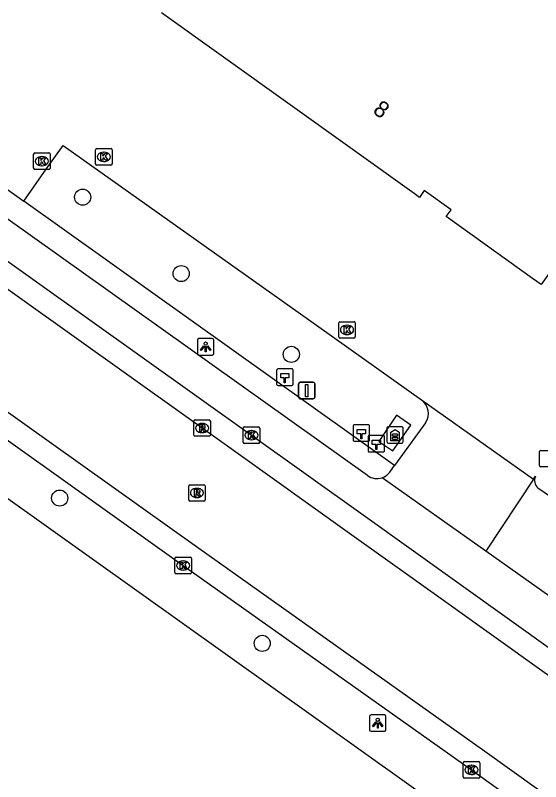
# Model space of a CAD drawing. Extents: x 157692 to 159670, y 381454 to 383289.
# Drawn here: x 158927.01 to 158958.95, y 382536.9 to 382583.44 of the extents above; entities that cross this region are included whole.
import ezdxf

# ---------------------------------------------------------------- set-up
doc = ezdxf.new("R2010")
doc.units = 0
for name, color, linetype in [('IMGEO_Boom', 7, 'Continuous'), ('IMGEO_Groenvoorziening', 7, 'Continuous'), ('IMGEO_Hectometerpaal', 7, 'Continuous'), ('IMGEO_Kolk', 7, 'Continuous'), ('IMGEO_Lichtpunt', 7, 'Continuous'), ('IMGEO_Pand', 7, 'Continuous'), ('IMGEO_Pand_nummerreeks', 7, 'Continuous'), ('IMGEO_Parkeervlak_gesloten', 7, 'Continuous'), ('IMGEO_Reclamezuil', 7, 'Continuous'), ('IMGEO_Rijbaan_lokaal_gesloten', 7, 'Continuous'), ('IMGEO_Rioolput', 7, 'Continuous'), ('IMGEO_Verkeersbordpaal', 7, 'Continuous'), ('IMGEO_Voetpad_open', 7, 'Continuous')]:
    doc.layers.add(name, color=color, linetype=linetype)

msp = doc.modelspace()

# ---------------------------------------------------------------- linework, layer by layer
at = {"layer": 'IMGEO_Boom'}
for centre in [(158931.105, 382572.395), (158937.096, 382567.754), (158943.792, 382562.849), (158929.71, 382554.12), (158942.023, 382545.296)]:
    msp.add_circle(centre, 0.489, dxfattribs=at)
at = {"layer": 'IMGEO_Groenvoorziening'}
for points in [[(158927.522, 382572.152), (158928.889, 382574.09), (158929.926, 382575.536), (158945.47, 382564.515), (158951.711, 382560.09)], [(158950.182, 382559.149), (158949.121, 382557.557), (158949.962, 382556.988), (158951.05, 382558.554), (158950.182, 382559.149)]]:
    msp.add_lwpolyline(points, dxfattribs=at)
at = {"layer": 'IMGEO_Hectometerpaal'}
for p, q in [((158942.901, 382561.882), (158942.901, 382561.041)), ((158942.901, 382561.882), (158942.901, 382561.041)), ((158943.817, 382561.966), (158942.976, 382561.966)), ((158943.817, 382561.966), (158942.976, 382561.966)), ((158943.901, 382561.05), (158943.901, 382561.891)), ((158943.901, 382561.05), (158943.901, 382561.891)), ((158942.985, 382560.966), (158943.826, 382560.966)), ((158942.985, 382560.966), (158943.826, 382560.966)), ((158947.553, 382558.486), (158947.553, 382557.645)), ((158947.553, 382558.486), (158947.553, 382557.645)), ((158948.469, 382558.57), (158947.628, 382558.57)), ((158948.469, 382558.57), (158947.628, 382558.57)), ((158948.553, 382557.654), (158948.553, 382558.495)), ((158948.553, 382557.654), (158948.553, 382558.495)), ((158947.637, 382557.57), (158948.478, 382557.57)), ((158947.637, 382557.57), (158948.478, 382557.57)), ((158948.46, 382557.835), (158948.46, 382556.994)), ((158948.46, 382557.835), (158948.46, 382556.994)), ((158949.376, 382557.919), (158948.535, 382557.919)), ((158949.376, 382557.919), (158948.535, 382557.919)), ((158949.46, 382557.003), (158949.46, 382557.844)), ((158949.46, 382557.003), (158949.46, 382557.844)), ((158948.544, 382556.919), (158949.385, 382556.919)), ((158948.544, 382556.919), (158949.385, 382556.919))]:
    msp.add_line(p, q, dxfattribs=at)
for points in [[(158943.426, 382561.11), (158943.366, 382561.11), (158943.366, 382561.415), (158943.146, 382561.415), (158943.146, 382561.684), (158943.646, 382561.684), (158943.646, 382561.415), (158943.426, 382561.415), (158943.426, 382561.11)], [(158948.078, 382557.714), (158948.018, 382557.714), (158948.018, 382558.019), (158947.798, 382558.019), (158947.798, 382558.288), (158948.298, 382558.288), (158948.298, 382558.019), (158948.078, 382558.019), (158948.078, 382557.714)], [(158948.985, 382557.063), (158948.925, 382557.063), (158948.925, 382557.368), (158948.705, 382557.368), (158948.705, 382557.637), (158949.205, 382557.637), (158949.205, 382557.368), (158948.985, 382557.368), (158948.985, 382557.063)]]:
    msp.add_lwpolyline(points, dxfattribs=at)
for centre, start, end in [((158942.979, 382561.888), 92.4484, 184.2845), ((158942.979, 382561.888), 92.4484, 184.2845), ((158943.823, 382561.888), 2.4484, 94.2845), ((158943.823, 382561.888), 2.4484, 94.2845), ((158942.979, 382561.044), 182.4484, 274.2845), ((158942.979, 382561.044), 182.4484, 274.2845), ((158943.823, 382561.044), 272.4484, 4.2845), ((158943.823, 382561.044), 272.4484, 4.2845), ((158947.631, 382558.492), 92.4484, 184.2845), ((158947.631, 382558.492), 92.4484, 184.2845), ((158948.475, 382558.492), 2.4484, 94.2845), ((158948.475, 382558.492), 2.4484, 94.2845), ((158947.631, 382557.648), 182.4484, 274.2845), ((158947.631, 382557.648), 182.4484, 274.2845), ((158948.538, 382557.841), 92.4484, 184.2845), ((158948.538, 382557.841), 92.4484, 184.2845), ((158948.475, 382557.648), 272.4484, 4.2845), ((158948.475, 382557.648), 272.4484, 4.2845), ((158949.382, 382557.841), 2.4484, 94.2845), ((158949.382, 382557.841), 2.4484, 94.2845), ((158948.538, 382556.997), 182.4484, 274.2845), ((158948.538, 382556.997), 182.4484, 274.2845), ((158949.382, 382556.997), 272.4484, 4.2845), ((158949.382, 382556.997), 272.4484, 4.2845)]:
    msp.add_arc(centre, 0.0779, start, end, dxfattribs=at)
at = {"layer": 'IMGEO_Kolk'}
for p, q in [((158931.891, 382574.417), (158931.891, 382575.269)), ((158931.966, 382575.343), (158932.818, 382575.343)), ((158932.892, 382575.269), (158932.892, 382574.417)), ((158928.126, 382574.159), (158928.126, 382575.011)), ((158928.201, 382575.085), (158929.053, 382575.085)), ((158928.614, 382574.865), (158928.639, 382574.865)), ((158929.127, 382575.011), (158929.127, 382574.159)), ((158932.379, 382575.123), (158932.404, 382575.123)), ((158928.637, 382574.305), (158928.612, 382574.305)), ((158932.818, 382574.343), (158931.966, 382574.343)), ((158932.402, 382574.563), (158932.377, 382574.563)), ((158929.053, 382574.085), (158928.201, 382574.085)), ((158946.675, 382563.909), (158946.675, 382564.761)), ((158946.75, 382564.835), (158947.602, 382564.835)), ((158947.163, 382564.615), (158947.188, 382564.615)), ((158947.676, 382564.761), (158947.676, 382563.909)), ((158947.186, 382564.055), (158947.161, 382564.055)), ((158947.602, 382563.835), (158946.75, 382563.835)), ((158940.867, 382557.516), (158940.867, 382558.368)), ((158940.942, 382558.442), (158941.794, 382558.442)), ((158941.355, 382558.222), (158941.38, 382558.222)), ((158941.868, 382558.368), (158941.868, 382557.516)), ((158941.378, 382557.662), (158941.353, 382557.662)), ((158941.794, 382557.442), (158940.942, 382557.442)), ((158958.879, 382556.093), (158958.879, 382556.945)), ((158958.954, 382557.019), (158959.806, 382557.019)), ((158959.806, 382556.019), (158958.954, 382556.019)), ((158936.717, 382549.602), (158936.717, 382550.454)), ((158936.792, 382550.528), (158937.644, 382550.528)), ((158937.205, 382550.308), (158937.23, 382550.308)), ((158937.718, 382550.454), (158937.718, 382549.602)), ((158937.228, 382549.748), (158937.203, 382549.748)), ((158937.644, 382549.528), (158936.792, 382549.528)), ((158954.245, 382537.185), (158954.245, 382538.037)), ((158954.32, 382538.111), (158955.172, 382538.111)), ((158955.246, 382538.037), (158955.246, 382537.185)), ((158954.733, 382537.891), (158954.758, 382537.891)), ((158955.172, 382537.111), (158954.32, 382537.111)), ((158954.756, 382537.331), (158954.731, 382537.331))]:
    msp.add_line(p, q, dxfattribs=at)
for points in [[(158931.891, 382574.417), (158931.891, 382575.269)], [(158931.966, 382575.343), (158932.818, 382575.343)], [(158932.892, 382575.269), (158932.892, 382574.417)], [(158928.126, 382574.159), (158928.126, 382575.011)], [(158928.201, 382575.085), (158929.053, 382575.085)], [(158928.447, 382574.785), (158928.57, 382574.785), (158928.57, 382574.634), (158928.7, 382574.785), (158928.864, 382574.785), (158928.718, 382574.634), (158928.871, 382574.385), (158928.719, 382574.385), (158928.634, 382574.549), (158928.57, 382574.482), (158928.57, 382574.385), (158928.447, 382574.385), (158928.447, 382574.785)], [(158929.127, 382575.011), (158929.127, 382574.159)], [(158932.212, 382575.043), (158932.335, 382575.043), (158932.335, 382574.892), (158932.465, 382575.043), (158932.629, 382575.043), (158932.483, 382574.892), (158932.636, 382574.643), (158932.484, 382574.643), (158932.399, 382574.807), (158932.335, 382574.74), (158932.335, 382574.643), (158932.212, 382574.643), (158932.212, 382575.043)], [(158932.818, 382574.343), (158931.966, 382574.343)], [(158929.053, 382574.085), (158928.201, 382574.085)], [(158946.675, 382563.909), (158946.675, 382564.761)], [(158946.75, 382564.835), (158947.602, 382564.835)], [(158946.996, 382564.535), (158947.119, 382564.535), (158947.119, 382564.384), (158947.249, 382564.535), (158947.413, 382564.535), (158947.267, 382564.384), (158947.42, 382564.135), (158947.268, 382564.135), (158947.183, 382564.299), (158947.119, 382564.232), (158947.119, 382564.135), (158946.996, 382564.135), (158946.996, 382564.535)], [(158947.676, 382564.761), (158947.676, 382563.909)], [(158947.602, 382563.835), (158946.75, 382563.835)], [(158940.867, 382557.516), (158940.867, 382558.368)], [(158940.942, 382558.442), (158941.794, 382558.442)], [(158941.188, 382558.142), (158941.311, 382558.142), (158941.311, 382557.991), (158941.441, 382558.142), (158941.605, 382558.142), (158941.459, 382557.991), (158941.612, 382557.742), (158941.46, 382557.742), (158941.375, 382557.906), (158941.311, 382557.839), (158941.311, 382557.742), (158941.188, 382557.742), (158941.188, 382558.142)], [(158941.868, 382558.368), (158941.868, 382557.516)], [(158941.794, 382557.442), (158940.942, 382557.442)], [(158958.879, 382556.093), (158958.879, 382556.945)], [(158958.954, 382557.019), (158959.806, 382557.019)], [(158959.806, 382556.019), (158958.954, 382556.019)], [(158936.717, 382549.602), (158936.717, 382550.454)], [(158936.792, 382550.528), (158937.644, 382550.528)], [(158937.038, 382550.228), (158937.161, 382550.228), (158937.161, 382550.077), (158937.291, 382550.228), (158937.455, 382550.228), (158937.309, 382550.077), (158937.462, 382549.828), (158937.31, 382549.828), (158937.225, 382549.992), (158937.161, 382549.925), (158937.161, 382549.828), (158937.038, 382549.828), (158937.038, 382550.228)], [(158937.718, 382550.454), (158937.718, 382549.602)], [(158937.644, 382549.528), (158936.792, 382549.528)], [(158954.245, 382537.185), (158954.245, 382538.037)], [(158954.32, 382538.111), (158955.172, 382538.111)], [(158955.246, 382538.037), (158955.246, 382537.185)], [(158954.566, 382537.811), (158954.689, 382537.811), (158954.689, 382537.66), (158954.819, 382537.811), (158954.983, 382537.811), (158954.837, 382537.66), (158954.99, 382537.411), (158954.838, 382537.411), (158954.753, 382537.575), (158954.689, 382537.508), (158954.689, 382537.411), (158954.566, 382537.411), (158954.566, 382537.811)], [(158955.172, 382537.111), (158954.32, 382537.111)]]:
    msp.add_lwpolyline(points, dxfattribs=at)
for centre, start, end in [((158931.968, 382575.267), 91.552, 178.448), ((158931.968, 382575.267), 91.552, 178.448), ((158932.816, 382575.267), 1.552, 88.448), ((158932.816, 382575.267), 1.552, 88.448), ((158928.203, 382575.009), 91.552, 178.448), ((158928.203, 382575.009), 91.552, 178.448), ((158929.051, 382575.009), 1.552, 88.448), ((158929.051, 382575.009), 1.552, 88.448), ((158931.968, 382574.419), 181.552, 268.448), ((158931.968, 382574.419), 181.552, 268.448), ((158932.816, 382574.419), 271.552, 358.448), ((158932.816, 382574.419), 271.552, 358.448), ((158928.203, 382574.161), 181.552, 268.448), ((158928.203, 382574.161), 181.552, 268.448), ((158929.051, 382574.161), 271.552, 358.448), ((158929.051, 382574.161), 271.552, 358.448), ((158946.752, 382564.759), 91.552, 178.448), ((158946.752, 382564.759), 91.552, 178.448), ((158947.6, 382564.759), 1.552, 88.448), ((158947.6, 382564.759), 1.552, 88.448), ((158946.752, 382563.911), 181.552, 268.448), ((158946.752, 382563.911), 181.552, 268.448), ((158947.6, 382563.911), 271.552, 358.448), ((158947.6, 382563.911), 271.552, 358.448), ((158940.944, 382558.366), 91.552, 178.448), ((158940.944, 382558.366), 91.552, 178.448), ((158941.792, 382558.366), 1.552, 88.448), ((158941.792, 382558.366), 1.552, 88.448), ((158940.944, 382557.518), 181.552, 268.448), ((158940.944, 382557.518), 181.552, 268.448), ((158941.792, 382557.518), 271.552, 358.448), ((158941.792, 382557.518), 271.552, 358.448), ((158958.956, 382556.943), 91.552, 178.448), ((158958.956, 382556.943), 91.552, 178.448), ((158958.956, 382556.095), 181.552, 268.448), ((158958.956, 382556.095), 181.552, 268.448), ((158936.794, 382550.452), 91.552, 178.448), ((158936.794, 382550.452), 91.552, 178.448), ((158937.642, 382550.452), 1.552, 88.448), ((158937.642, 382550.452), 1.552, 88.448), ((158936.794, 382549.604), 181.552, 268.448), ((158936.794, 382549.604), 181.552, 268.448), ((158937.642, 382549.604), 271.552, 358.448), ((158937.642, 382549.604), 271.552, 358.448), ((158954.322, 382538.035), 91.552, 178.448), ((158954.322, 382538.035), 91.552, 178.448), ((158955.17, 382538.035), 1.552, 88.448), ((158955.17, 382538.035), 1.552, 88.448), ((158954.322, 382537.187), 181.552, 268.448), ((158954.322, 382537.187), 181.552, 268.448), ((158955.17, 382537.187), 271.552, 358.448), ((158955.17, 382537.187), 271.552, 358.448)]:
    msp.add_arc(centre, 0.0765, start, end, dxfattribs=at)
for centre, major_axis, ratio, start_param, end_param in [((158928.613, 382574.585), (-0.387, 0.002), 0.722429, 4.712389, 7.853982), ((158928.638, 382574.585), (-0.39, 0.002), 0.717154, 1.570796, 4.712389), ((158932.378, 382574.843), (-0.387, 0.002), 0.722429, 4.712389, 7.853982), ((158932.403, 382574.843), (-0.39, 0.002), 0.717154, 1.570796, 4.712389), ((158947.162, 382564.335), (-0.387, 0.002), 0.722429, 4.712389, 7.853982), ((158947.187, 382564.335), (-0.39, 0.002), 0.717154, 1.570796, 4.712389), ((158941.354, 382557.942), (-0.387, 0.002), 0.722429, 4.712389, 7.853982), ((158941.379, 382557.942), (-0.39, 0.002), 0.717154, 1.570796, 4.712389), ((158937.204, 382550.028), (-0.387, 0.002), 0.722429, 4.712389, 7.853982), ((158937.229, 382550.028), (-0.39, 0.002), 0.717154, 1.570796, 4.712389), ((158954.732, 382537.611), (-0.387, 0.002), 0.722429, 4.712389, 7.853982), ((158954.757, 382537.611), (-0.39, 0.002), 0.717154, 1.570796, 4.712389)]:
    msp.add_ellipse(centre, major_axis=major_axis, ratio=ratio, start_param=start_param, end_param=end_param, dxfattribs=at)
at = {"layer": 'IMGEO_Lichtpunt'}
for p, q in [((158938.085, 382563.71), (158938.085, 382562.903)), ((158938.085, 382563.71), (158938.085, 382562.903)), ((158938.987, 382563.805), (158938.179, 382563.805)), ((158938.987, 382563.805), (158938.179, 382563.805)), ((158939.081, 382562.903), (158939.081, 382563.71)), ((158939.081, 382562.903), (158939.081, 382563.71)), ((158938.179, 382562.809), (158938.987, 382562.809)), ((158938.179, 382562.809), (158938.987, 382562.809)), ((158948.549, 382540.857), (158948.549, 382540.05)), ((158948.549, 382540.857), (158948.549, 382540.05)), ((158949.451, 382540.952), (158948.643, 382540.952)), ((158949.451, 382540.952), (158948.643, 382540.952)), ((158949.545, 382540.05), (158949.545, 382540.857)), ((158949.545, 382540.05), (158949.545, 382540.857)), ((158948.643, 382539.956), (158949.451, 382539.956)), ((158948.643, 382539.956), (158949.451, 382539.956))]:
    msp.add_line(p, q, dxfattribs=at)
for points in [[(158938.459, 382563.374), (158938.498, 382563.346), (158938.31, 382563.084), (158938.272, 382563.111), (158938.459, 382563.374)], [(158938.561, 382563.326), (158938.608, 382563.326), (158938.608, 382563.004), (158938.561, 382563.004), (158938.561, 382563.326)], [(158938.671, 382563.346), (158938.709, 382563.373), (158938.896, 382563.111), (158938.857, 382563.083), (158938.671, 382563.346)], [(158948.923, 382540.521), (158948.962, 382540.493), (158948.774, 382540.231), (158948.736, 382540.258), (158948.923, 382540.521)], [(158949.025, 382540.473), (158949.072, 382540.473), (158949.072, 382540.151), (158949.025, 382540.151), (158949.025, 382540.473)], [(158949.135, 382540.493), (158949.173, 382540.52), (158949.36, 382540.258), (158949.321, 382540.23), (158949.135, 382540.493)]]:
    msp.add_lwpolyline(points, dxfattribs=at)
for centre in [(158938.584, 382563.508), (158949.048, 382540.655)]:
    msp.add_circle(centre, 0.0994, dxfattribs=at)
for centre, start, end in [((158938.179, 382563.71), 90, 180), ((158938.179, 382563.71), 90, 180), ((158938.987, 382563.71), 0, 90), ((158938.987, 382563.71), 0, 90), ((158938.179, 382562.903), 180, 270), ((158938.179, 382562.903), 180, 270), ((158938.987, 382562.903), 270, 0), ((158938.987, 382562.903), 270, 360), ((158948.643, 382540.857), 90, 180), ((158948.643, 382540.857), 90, 180), ((158949.451, 382540.857), 0, 90), ((158949.451, 382540.857), 0, 90), ((158948.643, 382540.05), 180, 270), ((158948.643, 382540.05), 180, 270), ((158949.451, 382540.05), 270, 0), ((158949.451, 382540.05), 270, 360)]:
    msp.add_arc(centre, 0.0946, start, end, dxfattribs=at)
at = {"layer": 'IMGEO_Pand'}
msp.add_lwpolyline([(159032.773, 382655.115), (159013.895, 382628.869), (159007.358, 382633.571), (159000, 382623.515), (158967.289, 382577.779), (158964.38, 382573.712), (158963.946, 382574.022), (158958.986, 382567.086), (158958.453, 382567.467), (158953.209, 382571.217), (158953.502, 382571.623), (158951.867, 382572.792), (158951.576, 382572.383), (158951.258, 382572.611), (158935.9, 382583.592)], dxfattribs=at)
at = {"layer": 'IMGEO_Parkeervlak_gesloten'}
for points in [[(158958.522, 382555.261), (158958.644, 382555.444)], [(158958.786, 382554.74), (158960.117, 382553.835), (158960.265, 382553.942), (158980.451, 382539.614)], [(159013.248, 382510.083), (159007.095, 382514.485), (159006.934, 382514.6), (159000, 382519.504), (158955.619, 382550.889)]]:
    msp.add_lwpolyline(points, dxfattribs=at)
msp.add_arc((158959.157, 382555.181), 0.576, 152.871, 229.9366, dxfattribs=at)
at = {"layer": 'IMGEO_Reclamezuil'}
for p, q in [((158949.601, 382558.358), (158949.601, 382557.55)), ((158949.601, 382558.358), (158949.601, 382557.55)), ((158950.503, 382558.452), (158949.695, 382558.452)), ((158950.503, 382558.452), (158949.695, 382558.452)), ((158950.23, 382557.994), (158949.968, 382557.994)), ((158950.597, 382557.55), (158950.597, 382558.358)), ((158950.597, 382557.55), (158950.597, 382558.358)), ((158949.968, 382557.907), (158950.23, 382557.907)), ((158950.23, 382557.792), (158949.968, 382557.792)), ((158949.968, 382557.705), (158950.23, 382557.705)), ((158949.695, 382557.456), (158950.503, 382557.456)), ((158949.695, 382557.456), (158950.503, 382557.456))]:
    msp.add_line(p, q, dxfattribs=at)
msp.add_lwpolyline([(158949.849, 382558.125), (158950.099, 382558.295), (158950.349, 382558.125), (158950.349, 382557.602), (158949.849, 382557.602), (158949.849, 382558.125)], dxfattribs=at)
for centre, radius, start, end in [((158949.695, 382558.358), 0.0946, 90, 180), ((158949.695, 382558.358), 0.0946, 90, 180), ((158949.968, 382557.951), 0.0436, 89.974, 270.026), ((158950.23, 382557.951), 0.0436, 269.974, 90.026), ((158950.503, 382558.358), 0.0946, 0, 90), ((158950.503, 382558.358), 0.0946, 0, 90), ((158949.695, 382557.55), 0.0946, 180, 270), ((158949.695, 382557.55), 0.0946, 180, 270), ((158949.968, 382557.748), 0.0436, 89.974, 270.026), ((158950.23, 382557.748), 0.0436, 269.974, 90.026), ((158950.503, 382557.55), 0.0946, 270, 0), ((158950.503, 382557.55), 0.0946, 270, 0)]:
    msp.add_arc(centre, radius, start, end, dxfattribs=at)
at = {"layer": 'IMGEO_Rijbaan_lokaal_gesloten'}
for points in [[(158859.78, 382615.893), (158874.33, 382605.57), (158875.774, 382604.548), (158883.958, 382598.757), (158891.071, 382593.723), (158901.219, 382586.503), (158906.81, 382582.525), (158915.236, 382576.539), (158924.73, 382569.794), (158941.367, 382557.941), (158948.158, 382553.099), (158954.148, 382548.827), (158959.843, 382544.766), (158974.147, 382534.627), (158992.367, 382521.662), (159000, 382516.238), (159005.544, 382512.298), (159007.749, 382510.731)], [(159006.936, 382509.591), (159004.733, 382511.157), (158999.189, 382515.097), (158991.556, 382520.521), (158973.336, 382533.486), (158959.032, 382543.625), (158953.336, 382547.687), (158947.181, 382552.076), (158940.554, 382556.801), (158923.918, 382568.653), (158914.659, 382575.232), (158905.999, 382581.384), (158858.97, 382614.751)], [(158893.884, 382582.599), (158920.512, 382563.634), (158938.029, 382551.171), (158955.558, 382538.753), (158969.774, 382528.594), (158985.863, 382517.179)], [(158893.071, 382581.459), (158919.7, 382562.493), (158937.219, 382550.029), (158954.746, 382537.612), (158968.962, 382527.454), (158985.053, 382516.037)]]:
    msp.add_lwpolyline(points, dxfattribs=at)
at = {"layer": 'IMGEO_Rioolput'}
for p, q in [((158937.869, 382557.947), (158937.869, 382558.799)), ((158937.944, 382558.873), (158938.796, 382558.873)), ((158938.357, 382558.653), (158938.382, 382558.653)), ((158938.87, 382558.799), (158938.87, 382557.947)), ((158938.38, 382558.093), (158938.355, 382558.093)), ((158938.796, 382557.873), (158937.944, 382557.873)), ((158937.553, 382554.006), (158937.553, 382554.858)), ((158937.628, 382554.932), (158938.48, 382554.932)), ((158938.554, 382554.858), (158938.554, 382554.006)), ((158938.041, 382554.712), (158938.066, 382554.712)), ((158938.48, 382553.932), (158937.628, 382553.932)), ((158938.064, 382554.152), (158938.039, 382554.152))]:
    msp.add_line(p, q, dxfattribs=at)
for points in [[(158937.869, 382557.947), (158937.869, 382558.799)], [(158937.944, 382558.873), (158938.796, 382558.873)], [(158938.458, 382558.571), (158938.206, 382558.573), (158938.206, 382558.173)], [(158938.384, 382558.492), (158938.33, 382558.492), (158938.33, 382558.411)], [(158938.87, 382558.799), (158938.87, 382557.947)], [(158938.206, 382558.173), (158938.33, 382558.173), (158938.33, 382558.335), (158938.341, 382558.335)], [(158938.33, 382558.411), (158938.382, 382558.411)], [(158938.388, 382558.306), (158938.459, 382558.173), (158938.599, 382558.173), (158938.534, 382558.299)], [(158938.796, 382557.873), (158937.944, 382557.873)], [(158937.553, 382554.006), (158937.553, 382554.858)], [(158937.628, 382554.932), (158938.48, 382554.932)], [(158938.554, 382554.858), (158938.554, 382554.006)], [(158938.142, 382554.63), (158937.89, 382554.632), (158937.89, 382554.232)], [(158937.89, 382554.232), (158938.014, 382554.232), (158938.014, 382554.394), (158938.025, 382554.394)], [(158938.068, 382554.551), (158938.014, 382554.551), (158938.014, 382554.47)], [(158938.014, 382554.47), (158938.066, 382554.47)], [(158938.072, 382554.365), (158938.143, 382554.232), (158938.283, 382554.232), (158938.218, 382554.358)], [(158938.48, 382553.932), (158937.628, 382553.932)]]:
    msp.add_lwpolyline(points, dxfattribs=at)
for centre, radius, start, end in [((158937.946, 382558.797), 0.0765, 91.552, 178.448), ((158937.946, 382558.797), 0.0765, 91.552, 178.448), ((158938.39, 382558.396), 0.0964, 77.0061, 93.1865), ((158938.404, 382558.453), 0.0378, 276.6634, 79.6772), ((158938.457, 382558.461), 0.109, 350.3612, 89.416), ((158938.794, 382558.797), 0.0765, 1.552, 88.448), ((158938.794, 382558.797), 0.0765, 1.552, 88.448), ((158938.34, 382558.282), 0.0533, 26.0293, 88.6989), ((158938.366, 382558.6), 0.19, 274.7715, 282.9687), ((158938.455, 382558.461), 0.112, 277.5842, 350.9817), ((158938.439, 382558.246), 0.108, 29.5134, 73.7905), ((158937.946, 382557.949), 0.0765, 181.552, 268.448), ((158937.946, 382557.949), 0.0765, 181.552, 268.448), ((158938.794, 382557.949), 0.0765, 271.552, 358.448), ((158938.794, 382557.949), 0.0765, 271.552, 358.448), ((158937.63, 382554.856), 0.0765, 91.552, 178.448), ((158937.63, 382554.856), 0.0765, 91.552, 178.448), ((158938.478, 382554.856), 0.0765, 1.552, 88.448), ((158938.478, 382554.856), 0.0765, 1.552, 88.448), ((158938.024, 382554.341), 0.0533, 26.0293, 88.6989), ((158938.05, 382554.659), 0.19, 274.7715, 282.9687), ((158938.074, 382554.455), 0.0964, 77.0061, 93.1865), ((158938.088, 382554.512), 0.0378, 276.6634, 79.6772), ((158938.141, 382554.52), 0.109, 350.3612, 89.416), ((158938.139, 382554.52), 0.112, 277.5842, 350.9817), ((158938.123, 382554.305), 0.108, 29.5134, 73.7905), ((158937.63, 382554.008), 0.0765, 181.552, 268.448), ((158937.63, 382554.008), 0.0765, 181.552, 268.448), ((158938.478, 382554.008), 0.0765, 271.552, 358.448), ((158938.478, 382554.008), 0.0765, 271.552, 358.448)]:
    msp.add_arc(centre, radius, start, end, dxfattribs=at)
for centre, major_axis, ratio, start_param, end_param in [((158938.356, 382558.373), (-0.387, 0.002), 0.722429, 4.712389, 7.853982), ((158938.381, 382558.373), (-0.39, 0.002), 0.717154, 1.570796, 4.712389), ((158938.04, 382554.432), (-0.387, 0.002), 0.722429, 4.712389, 7.853982), ((158938.065, 382554.432), (-0.39, 0.002), 0.717154, 1.570796, 4.712389)]:
    msp.add_ellipse(centre, major_axis=major_axis, ratio=ratio, start_param=start_param, end_param=end_param, dxfattribs=at)
at = {"layer": 'IMGEO_Verkeersbordpaal'}
for p, q in [((158944.232, 382560.252), (158944.232, 382561.052)), ((158944.232, 382561.052), (158944.232, 382560.252)), ((158944.332, 382561.152), (158945.122, 382561.152)), ((158945.122, 382561.152), (158944.332, 382561.152)), ((158945.222, 382561.052), (158945.222, 382560.252)), ((158945.222, 382560.252), (158945.222, 382561.052)), ((158945.122, 382560.152), (158944.332, 382560.152)), ((158944.332, 382560.152), (158945.122, 382560.152))]:
    msp.add_line(p, q, dxfattribs=at)
msp.add_lwpolyline([(158944.652, 382561.027), (158944.802, 382561.027), (158944.802, 382560.277), (158944.652, 382560.277), (158944.652, 382561.027)], dxfattribs=at)
for centre, start, end in [((158944.332, 382561.052), 90, 180), ((158944.332, 382561.052), 90, 180), ((158945.122, 382561.052), 0, 90), ((158945.122, 382561.052), 360, 90), ((158944.332, 382560.252), 180, 270), ((158944.332, 382560.252), 180, 270), ((158945.122, 382560.252), 270, 0), ((158945.122, 382560.252), 270, 0)]:
    msp.add_arc(centre, 0.1, start, end, dxfattribs=at)
at = {"layer": 'IMGEO_Voetpad_open'}
for points in [[(158983.311, 382513.649), (158918.117, 382560.072), (158891.352, 382579.085)], [(158917.462, 382579.317), (158927.522, 382572.152)], [(158948.421, 382555.497), (158921.84, 382574.409), (158917.419, 382577.57)], [(158950.061, 382556.101), (158927.522, 382572.152)], [(158951.711, 382560.09), (158958.522, 382555.261)], [(158951.953, 382558.696), (158950.061, 382556.101)], [(158949.82, 382555.761), (158950.061, 382556.101)], [(158955.619, 382550.889), (158949.306, 382555.352)], [(158958.522, 382555.261), (158955.619, 382550.889)]]:
    msp.add_lwpolyline(points, dxfattribs=at)
for centre, radius, start, end in [((158951.09, 382559.264), 1.033, 326.641, 53.0559), ((158949.002, 382556.261), 0.959, 288.4737, 328.5463), ((158949.001, 382556.264), 0.962, 232.9142, 288.4762)]:
    msp.add_arc(centre, radius, start, end, dxfattribs=at)

# ---------------------------------------------------------------- texts
at = {"layer": 'IMGEO_Pand_nummerreeks'}
msp.add_text('8', height=1, rotation=324.436, dxfattribs=at).set_placement((158948.688, 382577.547))

doc.saveas('drawing.dxf')
